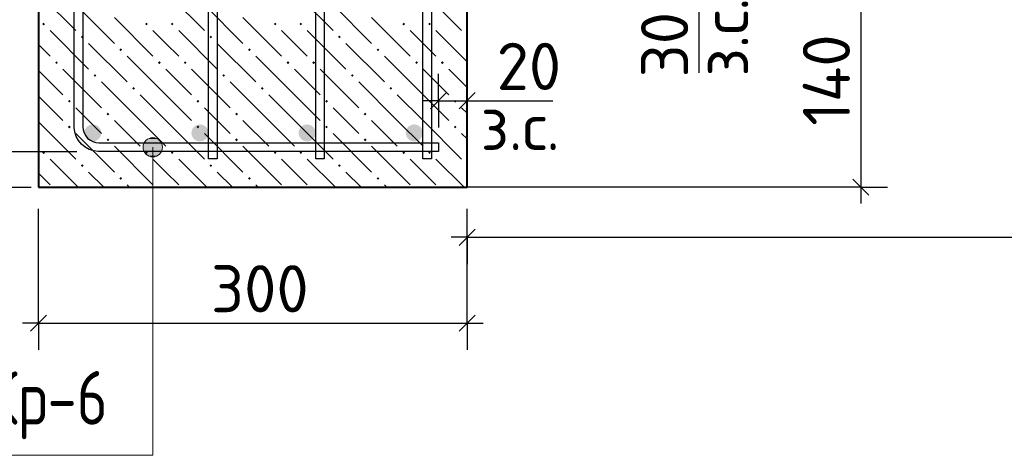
# Model space of a CAD drawing. Header units: millimetres. Extents: x 40580 to 1930067, y -240640 to 81020.
# Tile 480 of 656: x 1163630 to 1168224, y -230982 to -228951. Entities that reach past the tile are written whole.
import ezdxf

# ---------------------------------------------------------------- set-up
doc = ezdxf.new("R2010")
doc.units = ezdxf.units.MM
doc.linetypes.add('______2', pattern=[270, 200, -70])
for name, color, linetype, lineweight in [('Standard', 7, 'Continuous', 25), ('Основная', 7, 'Continuous', 40), ('Позиционная метка номер позиции', 7, 'Continuous', 13), ('Примечания', 7, 'Continuous', 13), ('Фоновоя арматура У1', 52, 'Continuous', 25), ('Фоновоя арматура Х1', 52, 'Continuous', 25)]:
    doc.layers.add(name, color=color, linetype=linetype, lineweight=lineweight)
doc.layers.add('ЖБ Балка Вышележаща', color=7, linetype='Continuous')
doc.layers.add('Размерная выноска', color=7, linetype='Continuous')
doc.layers.add('ЖБ Балка Нижележащая', color=7, linetype='______2', true_color=0x656565)
doc.styles.add('GOST 2.304', font='isocpeur.ttf', dxfattribs={"width": 0.8})
doc.styles.add('ISOCPEUR', font='isocpeur.ttf')

msp = doc.modelspace()

# ---------------------------------------------------------------- hatches: boundary and pattern name
at = {"layer": 'ЖБ Балка Вышележаща', "linetype": 'Continuous', "lineweight": -3, "transparency": 33554687}
for points in [[(1163735.5, -228971), (1163741.9, -228964.5), (1163748.4, -228971), (1163741.9, -228977.5)], [(1164215.5, -228971), (1164222, -228964.5), (1164228.5, -228971), (1164222, -228977.5)], [(1163915.5, -229031), (1163922, -229024.5), (1163928.5, -229031), (1163922, -229037.5)], [(1164095.4, -229091), (1164101.9, -229084.5), (1164108.5, -229091), (1164101.9, -229097.5)], [(1163795.4, -229151), (1163801.9, -229144.5), (1163808.5, -229151), (1163801.9, -229157.5)], [(1163975.4, -229211), (1163981.9, -229204.5), (1163988.4, -229211), (1163981.9, -229217.5)], [(1164155.4, -229271), (1164161.9, -229264.5), (1164168.4, -229271), (1164161.9, -229277.5)], [(1163855.4, -229331), (1163861.9, -229324.5), (1163868.4, -229331), (1163861.9, -229337.5)], [(1164035.5, -229391), (1164041.9, -229384.5), (1164048.4, -229391), (1164041.9, -229397.5)], [(1163855.4, -229451), (1163861.9, -229444.5), (1163868.4, -229451), (1163861.9, -229457.5)], [(1164035.5, -229511), (1164041.9, -229504.5), (1164048.4, -229511), (1164041.9, -229517.5)], [(1163735.5, -229571), (1163741.9, -229564.5), (1163748.4, -229571), (1163741.9, -229577.5)], [(1164215.5, -229571), (1164222, -229564.5), (1164228.5, -229571), (1164222, -229577.5)], [(1163915.5, -229631), (1163922, -229624.5), (1163928.5, -229631), (1163922, -229637.5)], [(1164095.4, -229691), (1164101.9, -229684.5), (1164108.5, -229691), (1164101.9, -229697.5)]]:
    msp.add_hatch(color=7, dxfattribs=at).paths.add_polyline_path(points, flags=16)
at = {"layer": 'ЖБ Балка Нижележащая', "linetype": 'Continuous', "lineweight": -3, "transparency": 33554687}
for points in [[(1164335.5, -228971), (1164341.9, -228964.5), (1164348.4, -228971), (1164341.9, -228977.5)], [(1164815.5, -228971), (1164822, -228964.5), (1164828.5, -228971), (1164822, -228977.5)], [(1164935.5, -228971), (1164941.9, -228964.5), (1164948.4, -228971), (1164941.9, -228977.5)], [(1165415.5, -228971), (1165422, -228964.5), (1165428.5, -228971), (1165422, -228977.5)], [(1165535.5, -228971), (1165541.9, -228964.5), (1165548.4, -228971), (1165541.9, -228977.5)], [(1164515.5, -229031), (1164522, -229024.5), (1164528.5, -229031), (1164522, -229037.5)], [(1165115.5, -229031), (1165122, -229024.5), (1165128.5, -229031), (1165122, -229037.5)], [(1165715.5, -229031), (1165717.8, -229028.7), (1165717.8, -229033.4)], [(1164695.4, -229091), (1164701.9, -229084.5), (1164708.5, -229091), (1164701.9, -229097.5)], [(1165295.4, -229091), (1165301.9, -229084.5), (1165308.5, -229091), (1165301.9, -229097.5)], [(1164275.4, -229151), (1164281.9, -229144.5), (1164288.4, -229151), (1164281.9, -229157.5)], [(1164395.4, -229151), (1164401.9, -229144.5), (1164408.5, -229151), (1164401.9, -229157.5)], [(1164875.4, -229151), (1164881.9, -229144.5), (1164888.4, -229151), (1164881.9, -229157.5)], [(1164995.4, -229151), (1165001.9, -229144.5), (1165008.5, -229151), (1165001.9, -229157.5)], [(1165475.4, -229151), (1165481.9, -229144.5), (1165488.4, -229151), (1165481.9, -229157.5)], [(1165595.4, -229151), (1165601.9, -229144.5), (1165608.5, -229151), (1165601.9, -229157.5)], [(1164575.4, -229211), (1164581.9, -229204.5), (1164588.4, -229211), (1164581.9, -229217.5)], [(1165175.4, -229211), (1165181.9, -229204.5), (1165188.4, -229211), (1165181.9, -229217.5)], [(1164755.4, -229271), (1164761.9, -229264.5), (1164768.4, -229271), (1164761.9, -229277.5)], [(1165355.4, -229271), (1165361.9, -229264.5), (1165368.4, -229271), (1165361.9, -229277.5)], [(1164455.4, -229331), (1164461.9, -229324.5), (1164468.4, -229331), (1164461.9, -229337.5)], [(1165055.4, -229331), (1165061.9, -229324.5), (1165068.4, -229331), (1165061.9, -229337.5)], [(1165655.4, -229331), (1165661.9, -229324.5), (1165668.4, -229331), (1165661.9, -229337.5)], [(1164635.5, -229391), (1164641.9, -229384.5), (1164648.4, -229391), (1164641.9, -229397.5)], [(1165235.5, -229391), (1165241.9, -229384.5), (1165248.4, -229391), (1165241.9, -229397.5)], [(1164455.4, -229451), (1164461.9, -229444.5), (1164468.4, -229451), (1164461.9, -229457.5)], [(1165055.4, -229451), (1165061.9, -229444.5), (1165068.4, -229451), (1165061.9, -229457.5)], [(1165655.4, -229451), (1165661.9, -229444.5), (1165668.4, -229451), (1165661.9, -229457.5)], [(1164635.5, -229511), (1164641.9, -229504.5), (1164648.4, -229511), (1164641.9, -229517.5)], [(1165235.5, -229511), (1165241.9, -229504.5), (1165248.4, -229511), (1165241.9, -229517.5)], [(1164335.5, -229571), (1164341.9, -229564.5), (1164348.4, -229571), (1164341.9, -229577.5)], [(1164815.5, -229571), (1164822, -229564.5), (1164828.5, -229571), (1164822, -229577.5)], [(1164935.5, -229571), (1164941.9, -229564.5), (1164948.4, -229571), (1164941.9, -229577.5)], [(1165415.5, -229571), (1165422, -229564.5), (1165428.5, -229571), (1165422, -229577.5)], [(1165535.5, -229571), (1165541.9, -229564.5), (1165548.4, -229571), (1165541.9, -229577.5)], [(1164515.5, -229631), (1164522, -229624.5), (1164528.5, -229631), (1164522, -229637.5)], [(1165115.5, -229631), (1165122, -229624.5), (1165128.5, -229631), (1165122, -229637.5)], [(1165715.5, -229631), (1165717.8, -229628.7), (1165717.8, -229633.4)], [(1164695.4, -229691), (1164701.9, -229684.5), (1164708.5, -229691), (1164701.9, -229697.5)], [(1165295.4, -229691), (1165301.9, -229684.5), (1165308.5, -229691), (1165301.9, -229697.5)]]:
    msp.add_hatch(color=7, dxfattribs=at).paths.add_polyline_path(points, flags=16)
at = {"layer": 'Позиционная метка номер позиции', "linetype": 'Continuous', "lineweight": 13, "transparency": 33554687}
for points in [[(1164289.9, -229523), (1164212.5, -229523), (1164206.2, -229545.5)], [(1164289.9, -229523), (1164206.2, -229545.5), (1164296.2, -229545.5)], [(1164273.7, -229506.8), (1164228.7, -229506.8), (1164212.5, -229523)], [(1164273.7, -229506.8), (1164212.5, -229523), (1164289.9, -229523)], [(1164228.7, -229506.8), (1164273.7, -229506.8), (1164251.2, -229500.5)], [(1164296.2, -229545.5), (1164206.2, -229545.5), (1164212.5, -229568)], [(1164296.2, -229545.5), (1164212.5, -229568), (1164289.9, -229568)], [(1164289.9, -229568), (1164212.5, -229568), (1164228.7, -229584.2)], [(1164289.9, -229568), (1164228.7, -229584.2), (1164273.7, -229584.2)], [(1164273.7, -229584.2), (1164228.7, -229584.2), (1164251.2, -229590.5)]]:
    msp.add_hatch(color=7, dxfattribs=at).paths.add_polyline_path(points)
at = {"layer": 'Фоновоя арматура Х1', "linetype": 'Continuous', "lineweight": -3, "transparency": 33554687}
for points in [[(1164011.2, -229478.9), (1164008.1, -229463.6), (1163999.4, -229450.6), (1163986.5, -229441.9), (1163971.2, -229438.9), (1163955.8, -229441.9), (1163942.9, -229450.6), (1163934.2, -229463.6), (1163931.2, -229478.9), (1163934.2, -229494.2), (1163942.9, -229507.2), (1163955.8, -229515.8), (1163971.2, -229518.9), (1163986.5, -229515.8), (1163999.4, -229507.2), (1164008.1, -229494.2)], [(1164511.2, -229478.9), (1164508.1, -229463.6), (1164499.4, -229450.6), (1164486.5, -229441.9), (1164471.2, -229438.9), (1164455.8, -229441.9), (1164442.9, -229450.6), (1164434.2, -229463.6), (1164431.2, -229478.9), (1164434.2, -229494.2), (1164442.9, -229507.2), (1164455.8, -229515.8), (1164471.2, -229518.9), (1164486.5, -229515.8), (1164499.4, -229507.2), (1164508.1, -229494.2)], [(1165011.2, -229478.9), (1165008.1, -229463.6), (1164999.4, -229450.6), (1164986.5, -229441.9), (1164971.2, -229438.9), (1164955.8, -229441.9), (1164942.9, -229450.6), (1164934.2, -229463.6), (1164931.2, -229478.9), (1164934.2, -229494.2), (1164942.9, -229507.2), (1164955.8, -229515.8), (1164971.2, -229518.9), (1164986.5, -229515.8), (1164999.4, -229507.2), (1165008.1, -229494.2)], [(1165511.2, -229478.9), (1165508.1, -229463.6), (1165499.4, -229450.6), (1165486.5, -229441.9), (1165471.2, -229438.9), (1165455.8, -229441.9), (1165442.9, -229450.6), (1165434.2, -229463.6), (1165431.2, -229478.9), (1165434.2, -229494.2), (1165442.9, -229507.2), (1165455.8, -229515.8), (1165471.2, -229518.9), (1165486.5, -229515.8), (1165499.4, -229507.2), (1165508.1, -229494.2)]]:
    msp.add_hatch(color=7, dxfattribs=at).paths.add_polyline_path(points)

# ---------------------------------------------------------------- linework, layer by layer
at = {"layer": 'Standard', "color": 7, "linetype": 'Continuous', "lineweight": -3, "transparency": 33554687}
for p, q in [((1167553.9, -228798.9), (1167553.9, -229732.2)), ((1165584.5, -229328.4), (1165509.5, -229328.4)), ((1165584.5, -229328.4), (1165717.8, -229328.4)), ((1165717.8, -229328.4), (1165792.8, -229328.4)), ((1167553.9, -229732.2), (1167553.9, -229807.2)), ((1165717.8, -229965.5), (1165642.8, -229965.5)), ((1165717.8, -229965.5), (1175284.5, -229965.5)), ((1163717.8, -230365.5), (1163642.8, -230365.5)), ((1163717.8, -230365.5), (1165717.8, -230365.5)), ((1165717.8, -230365.5), (1165792.8, -230365.5))]:
    msp.add_line(p, q, dxfattribs=at)
at = {"layer": 'Standard', "color": 251, "linetype": 'Continuous', "lineweight": -3, "true_color": 0x656565, "transparency": 33554687}
for p, q in [((1165584.5, -229328.4), (1165584.5, -229203.4)), ((1165717.8, -229328.4), (1165717.8, -229203.4)), ((1165584.5, -229328.4), (1165584.5, -229453.4)), ((1165584.5, -229328.4), (1165584.5, -229425.5)), ((1165717.8, -229328.4), (1165717.8, -229453.4)), ((1165717.8, -229328.4), (1165717.8, -229628.4)), ((1167553.9, -229732.2), (1165717.8, -229732.2)), ((1167553.9, -229732.2), (1167428.9, -229732.2)), ((1167553.9, -229732.2), (1167678.9, -229732.2)), ((1163717.8, -230365.5), (1163717.8, -229832.2)), ((1165717.8, -229965.5), (1165717.8, -229832.2)), ((1165717.8, -230365.5), (1165717.8, -229832.2)), ((1165717.8, -229965.5), (1165717.8, -229840.5)), ((1165717.8, -229965.5), (1165717.8, -230090.5)), ((1163717.8, -230365.5), (1163717.8, -230240.5)), ((1165717.8, -230365.5), (1165717.8, -230240.5)), ((1163717.8, -230365.5), (1163717.8, -230490.5)), ((1165717.8, -230365.5), (1165717.8, -230490.5))]:
    msp.add_line(p, q, dxfattribs=at)
at = {"layer": 'Standard', "color": 7, "linetype": 'Continuous', "lineweight": 25, "transparency": 33554687}
for p, q in [((1165547, -229365.9), (1165622, -229290.9)), ((1165680.3, -229365.9), (1165755.3, -229290.9)), ((1167516.4, -229694.7), (1167591.4, -229769.7)), ((1165680.3, -230003), (1165755.3, -229928)), ((1163680.3, -230403), (1163755.3, -230328)), ((1165680.3, -230403), (1165755.3, -230328))]:
    msp.add_line(p, q, dxfattribs=at)
at = {"layer": 'Standard', "color": 251, "linetype": 'Continuous', "lineweight": -3, "true_color": 0x656565, "transparency": 33554687}
for points in [[(1163384.5, -229565.5), (1163789.2, -229565.5), (1163789.2, -229565.5), (1163896.8, -229565.5)], [(1163384.5, -229732.2), (1163676, -229732.2), (1163676, -229732.2), (1163684.5, -229732.2)]]:
    msp.add_lwpolyline(points, dxfattribs=at)
at = {"layer": 'ЖБ Балка Вышележаща', "color": 9, "linetype": 'Continuous', "lineweight": -3, "true_color": 0xc7c7c7, "transparency": 33554687}
for p, q in [((1163717.8, -228826.9), (1163892, -229001)), ((1163892, -228881), (1164072, -229061)), ((1164072, -228941), (1164251.2, -229120.2)), ((1163772, -229001), (1163951.9, -229181)), ((1163772, -229121), (1163717.8, -229066.9)), ((1163951.9, -229061), (1164132, -229241)), ((1164251.2, -229240.2), (1164132, -229121)), ((1163717.8, -229186.9), (1163832, -229301)), ((1163832, -229181), (1164012, -229361)), ((1164192, -229421), (1164012, -229241)), ((1164192, -229301), (1164251.2, -229360.2)), ((1163717.8, -229306.9), (1163832, -229421)), ((1163951.9, -229421), (1163892, -229361)), ((1163717.8, -229426.9), (1163892, -229601)), ((1164012, -229481), (1163951.9, -229421)), ((1164072, -229421), (1164192, -229541)), ((1164192, -229421), (1164251.2, -229480.2)), ((1163892, -229481), (1164072, -229661)), ((1164072, -229541), (1164251.2, -229720.2)), ((1163772, -229601), (1163903.1, -229732.2)), ((1163772, -229721), (1163717.8, -229666.9)), ((1163951.9, -229661), (1164023.1, -229732.2)), ((1164143.1, -229732.2), (1164132, -229721))]:
    msp.add_line(p, q, dxfattribs=at)
at = {"layer": 'ЖБ Балка Нижележащая', "color": 9, "linetype": 'Continuous', "lineweight": -3, "true_color": 0xc7c7c7, "transparency": 33554687}
for p, q in [((1164312, -228821), (1164492, -229001)), ((1164912, -228821), (1165092, -229001)), ((1165512, -228821), (1165692, -229001)), ((1164492, -228881), (1164672, -229061)), ((1165092, -228881), (1165272, -229061)), ((1164672, -228941), (1164851.9, -229121)), ((1165272, -228941), (1165451.9, -229121)), ((1164312, -229061), (1164251.9, -229001)), ((1164372, -229001), (1164551.9, -229181)), ((1164912, -229061), (1164851.9, -229001)), ((1164972, -229001), (1165151.9, -229181)), ((1165512, -229061), (1165451.9, -229001)), ((1165572, -229001), (1165717.8, -229146.9)), ((1164372, -229121), (1164312, -229061)), ((1164551.9, -229061), (1164732, -229241)), ((1164972, -229121), (1164912, -229061)), ((1165151.9, -229061), (1165332, -229241)), ((1165572, -229121), (1165512, -229061)), ((1164251.2, -229120.2), (1164251.9, -229121)), ((1164912, -229301), (1164732, -229121)), ((1165512, -229301), (1165332, -229121)), ((1164312, -229181), (1164432, -229301)), ((1164432, -229181), (1164612, -229361)), ((1164912, -229181), (1165032, -229301)), ((1165032, -229181), (1165212, -229361)), ((1165512, -229181), (1165632, -229301)), ((1165632, -229181), (1165717.8, -229266.9)), ((1164312, -229301), (1164251.2, -229240.2)), ((1164792, -229421), (1164612, -229241)), ((1165392, -229421), (1165212, -229241)), ((1164312, -229301), (1164432, -229421)), ((1164792, -229301), (1164912, -229421)), ((1164912, -229301), (1165032, -229421)), ((1165392, -229301), (1165512, -229421)), ((1165512, -229301), (1165632, -229421)), ((1164251.2, -229360.2), (1164312, -229421)), ((1164551.9, -229421), (1164492, -229361)), ((1165151.9, -229421), (1165092, -229361)), ((1165717.8, -229386.9), (1165692, -229361)), ((1164312, -229421), (1164492, -229601)), ((1164612, -229481), (1164551.9, -229421)), ((1164672, -229421), (1164792, -229541)), ((1164792, -229421), (1164912, -229541)), ((1164912, -229421), (1165092, -229601)), ((1165212, -229481), (1165151.9, -229421)), ((1165272, -229421), (1165392, -229541)), ((1165392, -229421), (1165512, -229541)), ((1165512, -229421), (1165692, -229601)), ((1164251.2, -229480.2), (1164312, -229541)), ((1164492, -229481), (1164672, -229661)), ((1165092, -229481), (1165272, -229661)), ((1165692, -229481), (1165717.8, -229506.9)), ((1164672, -229541), (1164851.9, -229721)), ((1165272, -229541), (1165451.9, -229721)), ((1164312, -229661), (1164251.9, -229601)), ((1164372, -229601), (1164503.1, -229732.2)), ((1164912, -229661), (1164851.9, -229601)), ((1164972, -229601), (1165103.1, -229732.2)), ((1165512, -229661), (1165451.9, -229601)), ((1165572, -229601), (1165703.1, -229732.2)), ((1164372, -229721), (1164312, -229661)), ((1164551.9, -229661), (1164623.1, -229732.2)), ((1164972, -229721), (1164912, -229661)), ((1165151.9, -229661), (1165223.1, -229732.2)), ((1165572, -229721), (1165512, -229661)), ((1164251.2, -229720.2), (1164251.9, -229721)), ((1164743.1, -229732.2), (1164732, -229721)), ((1165343.1, -229732.2), (1165332, -229721))]:
    msp.add_line(p, q, dxfattribs=at)
at = {"layer": 'Основная', "transparency": 33554687}
for p, q in [((1163717.8, -228732.2), (1163717.8, -229732.2)), ((1165717.8, -229732.2), (1165717.8, -228798.9)), ((1163717.8, -229732.2), (1164251.2, -229732.2)), ((1164251.2, -229732.2), (1165717.8, -229732.2))]:
    msp.add_line(p, q, dxfattribs=at)
at = {"layer": 'Позиционная метка номер позиции', "color": 7, "linetype": 'Continuous', "lineweight": 13, "transparency": 33554687}
for p, q in [((1164251.2, -229500.5), (1164251.2, -229500.5)), ((1164206.2, -229545.5), (1164206.2, -229545.5)), ((1164296.2, -229545.5), (1164296.2, -229545.5)), ((1164251.2, -229590.5), (1164251.2, -229590.5))]:
    msp.add_line(p, q, dxfattribs=at)
msp.add_lwpolyline([(1164251.2, -229545.5), (1164251.2, -230982.2), (1163467.2, -230982.2)], dxfattribs=at)
msp.add_circle((1164251.2, -229545.5), 45, dxfattribs=at)
at = {"layer": 'Размерная выноска', "color": 7, "linetype": 'Continuous', "lineweight": -3, "transparency": 33554687}
for p, q in [((1166798.9, -228798.9), (1166798.9, -229198.9)), ((1165717.8, -229328.4), (1166117.8, -229328.4))]:
    msp.add_line(p, q, dxfattribs=at)
at = {"layer": 'Фоновоя арматура У1', "color": 251, "linetype": 'Continuous', "lineweight": -3, "true_color": 0x656565, "transparency": 33554687}
for points in [[(1164551.2, -227732.2), (1164551.2, -229598.9), (1164511.2, -229598.9), (1164511.2, -227732.2), (1164551.2, -227732.2)], [(1164551.2, -227732.2), (1164551.2, -229598.9), (1164511.2, -229598.9), (1164511.2, -227732.2), (1164551.2, -227732.2)], [(1165051.2, -227732.2), (1165051.2, -229598.9), (1165011.2, -229598.9), (1165011.2, -227732.2), (1165051.2, -227732.2)], [(1165051.2, -227732.2), (1165051.2, -229598.9), (1165011.2, -229598.9), (1165011.2, -227732.2), (1165051.2, -227732.2)], [(1165551.2, -227732.2), (1165551.2, -229598.9), (1165511.2, -229598.9), (1165511.2, -227732.2), (1165551.2, -227732.2)], [(1165551.2, -227732.2), (1165551.2, -229598.9), (1165511.2, -229598.9), (1165511.2, -227732.2), (1165551.2, -227732.2)], [(1165584.5, -229565.5), (1163996.8, -229565.5), (1163976.3, -229562.7), (1163954.9, -229555.6), (1163935.2, -229544.6), (1163919, -229531), (1163905.4, -229514.8), (1163894.4, -229495.1), (1163887.3, -229473.7), (1163884.5, -229453.2), (1163884.5, -228894.9)], [(1165584.5, -229565.5), (1163996.8, -229565.5), (1163976.3, -229562.7), (1163954.9, -229555.6), (1163935.2, -229544.6), (1163919, -229531), (1163905.4, -229514.8), (1163894.4, -229495.1), (1163887.3, -229473.7), (1163884.5, -229453.2), (1163884.5, -228894.9)], [(1163924.5, -228896.8), (1163924.5, -229450.4), (1163926.5, -229464.6), (1163931.2, -229478.9), (1163938.5, -229492), (1163947.4, -229502.6), (1163958, -229511.5), (1163971.1, -229518.8), (1163985.4, -229523.6), (1163999.6, -229525.5), (1165584.5, -229525.5), (1165584.5, -229565.5)], [(1163924.5, -228896.8), (1163924.5, -229450.4), (1163926.5, -229464.6), (1163931.2, -229478.9), (1163938.5, -229492), (1163947.4, -229502.6), (1163958, -229511.5), (1163971.1, -229518.8), (1163985.4, -229523.6), (1163999.6, -229525.5), (1165584.5, -229525.5), (1165584.5, -229565.5)]]:
    msp.add_lwpolyline(points, dxfattribs=at)

# ---------------------------------------------------------------- texts
at = {"layer": 'Standard', "color": 7, "linetype": 'Continuous', "lineweight": 25, "transparency": 33554687, "char_height": 220, "attachment_point": 7, "rotation": 90, "style": 'ISOCPEUR'}
for s, insert, width in [('з.с.', (1167029, -229215.7), 446.072), ('30', (1166748.9, -229220), 375.741), ('140', (1167503.8, -229445.4), 485.085)]:
    msp.add_mtext(s, dxfattribs=dict(at, insert=insert, width=width))
at = {"layer": 'Standard', "color": 7, "linetype": 'Continuous', "lineweight": 25, "transparency": 33554687, "char_height": 220, "attachment_point": 7, "style": 'ISOCPEUR'}
for s, insert, width in [('20', (1165855.3, -229278.4), 391.311), ('з.с.', (1165780.8, -229558.6), 446.072), ('300', (1164522.3, -230315.5), 516.39)]:
    msp.add_mtext(s, dxfattribs=dict(at, insert=insert, width=width))
at = {"layer": 'Примечания', "color": 7, "linetype": 'Continuous', "lineweight": 25, "transparency": 33554687, "insert": (1163467.2, -230907.2), "char_height": 250, "width": 728.943, "attachment_point": 7, "style": 'GOST 2.304'}
msp.add_mtext('Кр-6', dxfattribs=at)

doc.saveas('drawing.dxf')
